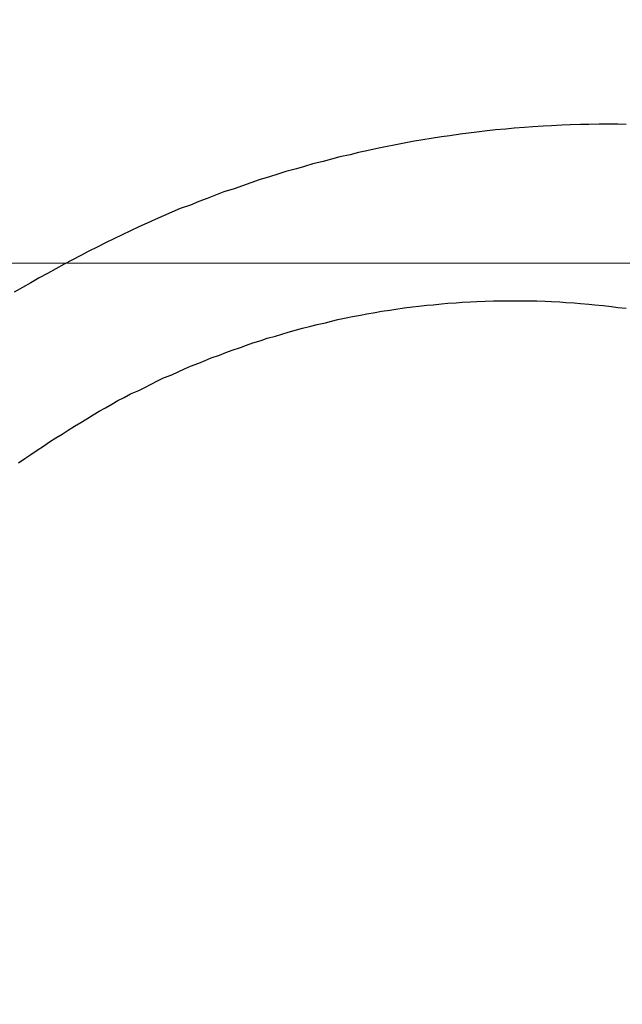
# Model space of a CAD drawing. Header units: millimetres. Extents: x -604189 to 881711, y -381903 to -7297.
# Tile 701 of 1056: x -572293.34 to -572290.43, y -161837.6 to -161832.85. Entities that reach past the tile are written whole.
import ezdxf

# ---------------------------------------------------------------- set-up
doc = ezdxf.new("R2010")
doc.units = ezdxf.units.MM
doc.header["$LTSCALE"] = 100
doc.linetypes.add('0.5_0.5', pattern=[1, 0.5, -0.5])
doc.linetypes.add('ACAD_ISO04W100', pattern=[30.5, 24, -3, 0.5, -3])
doc.layers.get('Defpoints').update_dxf_attribs({"color": 30})
doc.layers.add('OPIS', color=7, linetype='Continuous')
doc.layers.add('strop osie', color=80, linetype='ACAD_ISO04W100', lineweight=5)
doc.styles.get("Standard").update_dxf_attribs({"font": 'romans.shx', "width": 0.5})
doc.dimstyles.new('1 50', dxfattribs={"dimtxt": 150, "dimasz": 80, "dimexe": 1, "dimexo": 1, "dimgap": 20, "dimtad": 1, "dimdec": 0, "dimlfac": 0.1, "dimtxsty": 'Standard', "dimblk": 'ARCHTICK', "dimcen": 200, "dimclrd": 2, "dimadec": 1, "dimazin": 0, "dimtfac": 1, "dimtdec": 0, "dimtmove": 0, "dimatfit": 3, "dimldrblk": 'ARCHTICK', "dimfxl": 120, "dimfxlon": 1, "dimtfill": 1, "dimarcsym": 0})

# ---------------------------------------------------------------- blocks, each defined once
blk = doc.blocks.new('_ArchTick')
at = {"layer": 'strop osie', "color": 0, "const_width": 0.15}
blk.add_lwpolyline([(-0.5, -0.5), (0.5, 0.5)], dxfattribs=at)
blk = doc.blocks.new('*D3294')
at = {"layer": 'Defpoints', "color": 0, "linetype": 'ByBlock', "lineweight": 5, "transparency": 16777216}
for p in [(-595783.1256794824, -159420.3032030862), (-593748.9237513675, -159420.3032030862), (-552118.9352663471, -179940.3025170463)]:
    blk.add_point(p, dxfattribs=at)
at = {"layer": 'OPIS', "color": 0, "linetype": 'Continuous', "lineweight": -2, "transparency": 16777216}
for p, q in [((-595723.1256794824, -159420.3032030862), (-595784.1256794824, -159420.3032030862)), ((-595723.1256794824, -179940.3025170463), (-595784.1256794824, -179940.3025170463))]:
    blk.add_line(p, q, dxfattribs=at)
at = {"layer": 'OPIS', "color": 2, "lineweight": -2, "transparency": 16777216}
blk.add_line((-595783.1256794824, -179940.3025170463), (-595783.1256794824, -159420.3032030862), dxfattribs=at)
at = {"layer": 'OPIS', "color": 2, "linetype": 'ByBlock', "lineweight": -2, "transparency": 16777216, "xscale": 80, "yscale": 80, "zscale": 80}
for p, rotation in [((-595783.1256794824, -159420.3032030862), 90), ((-595783.1256794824, -179940.3025170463), 270)]:
    blk.add_blockref('_ArchTick', p, dxfattribs=dict(at, rotation=rotation))
at = {"layer": 'OPIS', "color": 0, "linetype": 'ByBlock', "lineweight": 13, "transparency": 16777216, "insert": (-595878.1256794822, -169680.302860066), "char_height": 150, "attachment_point": 5, "rotation": 90, "bg_fill": 3, "box_fill_scale": 1.1, "bg_fill_color": 256, "bg_fill_true_color": 13158600, "bg_fill_transparency": 0}
blk.add_mtext('2052', dxfattribs=at)

msp = doc.modelspace()

# ---------------------------------------------------------------- hatches: boundary and pattern name
at = {"layer": 'OPIS', "linetype": 'ByBlock', "lineweight": 9}
h = msp.add_hatch(dxfattribs=at)
h.set_pattern_fill('ANSI37', color=0, scale=120, angle=45)
h.set_pattern_definition([(90, (-306927.9580313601, 32475.80668504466), (-381.0000000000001, 0), []), (180, (-306927.9580313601, 32475.80668504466), (-5.684341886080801e-14, -381), [])])
h.paths.add_polyline_path([(-564958.9143065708, -172987.7848894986), (-564958.9143065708, -172265.2914674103), (-565588.9143065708, -172265.2914415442), (-565588.9143065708, -172265.2914936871), (-565628.9143065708, -172265.2914953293), (-565628.9143065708, -172420.3001867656), (-565928.9143065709, -172420.3001867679), (-565928.9143065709, -172265.2932788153), (-565968.9143065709, -172265.2932771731), (-566598.9143114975, -172265.2932511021), (-566598.9143114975, -172987.7914579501, -0.4142135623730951), (-566255.9776980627, -173330.7280713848, -0.4140519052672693), (-566598.7250230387, -173673.6646325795), (-564960.2012732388, -173673.6557015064, -0.4131148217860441), (-565301.8509200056, -173330.7215029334, -0.4142135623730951)])
h.paths.add_polyline_path([(-563317.8525005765, -172270.2851437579), (-563958.9143016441, -172270.2851174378), (-563958.9143016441, -172270.2851695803), (-563998.9143016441, -172270.2851712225), (-563998.9143016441, -172420.300186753), (-564288.9143065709, -172420.3001867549), (-564288.9143065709, -172265.2914953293), (-564328.9143065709, -172265.2914936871), (-564958.9143065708, -172265.2914676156), (-564958.9143065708, -172987.7848894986, -0.4142135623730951), (-564615.977693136, -173330.7215029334, -0.4140519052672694), (-564958.725018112, -173673.658064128), (-563319.8685791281, -173673.6587586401, -0.412492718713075), (-563660.7891140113, -173330.7280713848, -0.4142135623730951), (-563317.8525005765, -172987.7914579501)])
h.paths.add_polyline_path([(-562443.9214175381, -172420.3001867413), (-562658.9143016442, -172420.3001867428), (-562658.9143016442, -172270.2851712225), (-562698.9143016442, -172270.2851695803), (-563317.8525005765, -172270.2851439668), (-563317.8525005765, -172987.7914579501, -0.4142135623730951), (-562974.9158871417, -173330.7280713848, -0.4140519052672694), (-563317.6632121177, -173673.6646325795), (-562443.920764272, -173685.5043484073)])
h.paths.add_polyline_path([(-562030.3966856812, -172946.8352660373, -0.3302140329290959), (-561835.8206123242, -172684.3399953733, -0.1552679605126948), (-561986.9735190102, -172216.9478224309, -0.443865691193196), (-562283.9735190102, -172485.5944304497), (-562283.9735190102, -172198.9478224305), (-562289.8235190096, -172198.9478224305), (-562289.8235190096, -172161.1478224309), (-562318.9235190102, -172161.1478224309), (-562318.9235190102, -172420.3001867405), (-562443.9214175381, -172420.3001867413), (-562443.9207614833, -173690.9055166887), (-562060.9282369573, -173690.694118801), (-562060.9282369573, -173828.8030188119), (-561442.163021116, -173828.8030188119), (-561440.5975051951, -173828.041360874), (-561440.5975051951, -173828.8030188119), (-560917.6141724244, -173828.8030188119), (-560910.3063683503, -172420.3001867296), (-561118.9235190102, -172420.3001867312), (-561118.9235190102, -172161.1478224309), (-561141.4235190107, -172161.1478224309), (-561141.4235190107, -172207.9478224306), (-561147.2735190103, -172207.9478224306), (-561147.2735190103, -173026.4976973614, -0.1062812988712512), (-561482.372780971, -172966.0638646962, -0.9655282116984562)])
h.paths.add_polyline_path([(-569358.9142444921, -172147.2978563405), (-569368.9142444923, -172147.2978563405), (-569368.9142444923, -172152.2978563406), (-569358.9142444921, -172420.3001867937)], flags=16)
h.paths.add_polyline_path([(-569434.4142444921, -172167.5659421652), (-569436.6843403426, -172167.0367815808, -0.3486230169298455), (-569444.4142444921, -172157.2978563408, -0.4142135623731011), (-569434.4142444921, -172147.2978563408), (-569432.9142444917, -172147.2978563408), (-569432.9142444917, -172137.2978563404), (-569412.9142444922, -172137.2978563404), (-569412.9142444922, -172095.2978563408), (-569358.9142444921, -172095.2978563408), (-569358.9142444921, -172147.2978563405), (-569368.9142444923, -172152.2978563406)], flags=16)
h.paths.add_polyline_path([(-569444.4142444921, -172157.2978563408, -1), (-569424.4142444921, -172157.2978563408, -0.4142135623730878), (-569434.4142444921, -172167.2978563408), (-569434.4142444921, -172167.5659421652), (-569432.1440984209, -172167.0367698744, -0.482995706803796)], flags=16)
h.paths.add_polyline_path([(-570317.7644754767, -172888.1591797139, -1), (-569769.0658939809, -172888.1591797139, -1)], flags=16)
h.paths.add_polyline_path([(-566598.9143114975, -172265.2932508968), (-567228.9143065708, -172265.2932250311), (-567228.9143065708, -172265.2932771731), (-567268.9143065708, -172265.2932788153), (-567268.9143065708, -172420.3001867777), (-567568.9143065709, -172420.30018678), (-567568.9143065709, -172265.2914953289), (-567608.9143065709, -172265.2914936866), (-568238.9143114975, -172265.2914676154), (-568238.9143114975, -172987.7884564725, -0.4142135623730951), (-567895.9776980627, -173330.7250699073, -1), (-568581.8509249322, -173330.7250699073, -0.4142135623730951), (-568238.9143114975, -172987.7884564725), (-568238.9143114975, -172265.2914674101), (-568868.9143065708, -172265.2914415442), (-568868.9143065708, -172265.2914936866), (-568908.9143065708, -172265.2914953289), (-568908.9143065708, -172420.3001867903), (-569233.9140766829, -172420.3001867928), (-569233.913350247, -173827.2149141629), (-569188.9292283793, -173827.1900845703), (-569188.9292968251, -173694.6285150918), (-566598.7250230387, -173673.6646325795, -0.4143752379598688), (-566941.8509249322, -173330.7280713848, -0.4142135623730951), (-566598.9143114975, -172987.7914579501)])
h.paths.add_polyline_path([(-572120.7860790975, -158265.6152838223), (-571320.7905294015, -158262.9468634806), (-571633.0050704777, -158577.2511857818, -0.2970680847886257), (-571469.4556870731, -158828.2310930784, -0.4196947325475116), (-571748.9288537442, -159102.532531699), (-571748.9288537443, -159611.0589532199), (-571275.7133319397, -159611.0589532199), (-571214.4288537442, -159611.0589532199), (-571192.4288537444, -159611.0589532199), (-571148.4288537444, -159611.0589532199), (-571148.4288537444, -159601.0589532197), (-571085.4288537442, -159601.0589532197), (-570335.9416322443, -159605.1090561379), (-570335.9416322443, -159420.3032027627), (-569233.9207890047, -159420.3032027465), (-569233.9214720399, -158097.4441001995), (-574223.9214795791, -158097.4441001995), (-574223.9207965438, -159420.3032028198), (-573158.9288537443, -159420.3032028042), (-573158.9288537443, -159611.0589532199), (-573086.9288537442, -159611.0589532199), (-572477.4288537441, -159612.0718331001), (-572477.4288537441, -159611.0589532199), (-572455.4288537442, -159611.0589532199), (-572411.4288537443, -159611.0589532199), (-572411.4288537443, -159601.0589532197), (-572348.4288537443, -159601.0589532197), (-571748.9288537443, -159603.4504114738), (-571748.9288537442, -159102.532531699, -0.4087535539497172), (-572018.1542685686, -158828.2310930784, -0.3342149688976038), (-571819.7866913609, -158564.6133536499)])
h.paths.add_polyline_path([(-571515.0355093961, -159592.3663121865), (-571515.3385869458, -159252.6665838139), (-571963.1146706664, -159253.0660862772), (-571962.8115931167, -159592.7658146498)], flags=24)
h.paths.add_polyline_path([(-571705.061418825, -158166.8813920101), (-571705.061418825, -157654.1194872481), (-571945.061418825, -157654.1194872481), (-571945.061418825, -158166.8813920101)], flags=9)
h.paths.add_polyline_path([(-563090.3580491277, -172828.2201505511), (-563090.6670786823, -172481.8492106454), (-563538.4431624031, -172482.2487131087), (-563538.1341328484, -172828.6196530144)], flags=9)
h.paths.add_polyline_path([(-561529.7772123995, -172649.9896795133), (-561530.0862419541, -172303.6187396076), (-561977.8623256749, -172304.0182420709), (-561977.5532961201, -172650.3891819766)], flags=25)
h.paths.add_polyline_path([(-561455.9618352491, -173757.5307502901), (-561455.9618352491, -174270.2926550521), (-561215.9618352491, -174270.2926550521), (-561215.9618352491, -173757.5307502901)], flags=9)
h.paths.add_polyline_path([(-569817.1509541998, -172584.6423816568), (-569817.4540317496, -172244.9426532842), (-570265.2301154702, -172245.3421557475), (-570264.9270379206, -172585.0418841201)], flags=24)
h.paths.add_polyline_path([(-570193.4151847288, -172731.4925130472), (-570193.4151847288, -173044.8258463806), (-569893.4151847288, -173044.8258463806), (-569893.4151847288, -172731.4925130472)], flags=8)
h.paths.add_polyline_path([(-570746.5628032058, -173757.5307502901), (-570746.5628032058, -174270.2926550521), (-570506.5628032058, -174270.2926550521), (-570506.5628032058, -173757.5307502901)], flags=9)
h.paths.add_polyline_path([(-570778.7826448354, -172791.6893182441), (-570246.6397876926, -172791.6893182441), (-570246.6397876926, -172566.6893182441), (-570778.7826448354, -172566.6893182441)], flags=24)
h.paths.add_polyline_path([(-572214.9647182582, -173241.7514042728), (-569885.6790039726, -173241.7514042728), (-569885.6790039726, -172973.8942614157), (-572214.9647182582, -172973.8942614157)], flags=24)
edge = h.paths.add_edge_path()
edge.add_line((-569358.9141799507, -172220.2973132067), (-569358.9142444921, -171970.3001866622))
edge.add_line((-569358.9142444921, -171970.3001866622), (-572181.9014659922, -171970.3001866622))
edge.add_line((-572181.9014659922, -171970.3001866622), (-572181.9014659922, -172095.2978563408))
edge.add_line((-572181.9014659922, -172095.2978563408), (-572109.9014659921, -172095.2978563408))
edge.add_line((-572109.901465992, -172095.2978563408), (-572048.6169877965, -172095.2978563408))
edge.add_line((-572048.6169877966, -172095.2978563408), (-571561.6859441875, -172095.2978563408))
edge.add_line((-571561.6859441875, -172095.2978563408), (-571500.401465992, -172095.2978563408))
edge.add_line((-571500.401465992, -172095.2978563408), (-571478.4014659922, -172095.2978563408))
edge.add_line((-571478.4014659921, -172095.2978563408), (-571456.4014659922, -172095.2978563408))
edge.add_line((-571456.4014659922, -172095.2978563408), (-571395.116987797, -172095.2978563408))
edge.add_line((-571395.1169877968, -172095.2978563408), (-570908.1987226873, -172095.2978563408))
edge.add_line((-570908.1987226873, -172095.2978563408), (-570846.9142444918, -172095.2978563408))
edge.add_line((-570846.9142444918, -172095.2978563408), (-570774.9142444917, -172095.2978563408))
edge.add_line((-570774.9142444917, -172095.2978563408), (-570728.914244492, -172095.2978563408))
edge.add_line((-570728.914244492, -172095.2978563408), (-570728.914244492, -172085.2978563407))
edge.add_line((-570728.914244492, -172085.2978563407), (-570665.9142444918, -172085.2978563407))
edge.add_line((-570665.9142444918, -172085.2978563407), (-569465.9142444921, -172095.2978563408))
edge.add_line((-569465.9142444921, -172095.2978563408), (-570268.58095748, -172095.2978563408))
edge.add_line((-570268.58095748, -172095.2978563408), (-570268.58095748, -172119.7978563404))
edge.add_line((-570268.58095748, -172119.7978563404), (-570197.58095748, -172119.7978563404))
edge.add_line((-570197.5809574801, -172119.7978563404), (-569593.1987226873, -172119.7978563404))
edge.add_line((-569593.1987226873, -172119.7978563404), (-569516.9142444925, -172119.7978563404))
edge.add_line((-569516.9142444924, -172119.7978563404), (-569516.9142444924, -172139.7978563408))
edge.add_line((-569516.9142444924, -172139.7978563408), (-569593.1987226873, -172139.7978563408))
edge.add_line((-569593.1987226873, -172139.7978563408), (-570228.9142444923, -172139.7978563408))
edge.add_line((-570228.9142444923, -172139.7978563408), (-570268.5809574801, -172139.7978563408))
edge.add_line((-570268.58095748, -172139.7978563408), (-570268.58095748, -172147.2978563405))
edge.add_line((-570268.58095748, -172147.2978563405), (-570288.58095748, -172147.2978563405))
edge.add_line((-570288.58095748, -172147.2978563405), (-570367.5809574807, -172147.2978563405))
edge.add_arc((-570667.4142444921, -172157.2978563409), 300.0000000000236, -95.73917047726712, 1.9102131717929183, ccw=False)
edge.add_line((-570697.4142444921, -172455.7940874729), (-570697.4142444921, -172167.5659421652))
edge.add_line((-570697.4142444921, -172167.5659421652), (-570772.914244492, -172149.9668508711))
edge.add_line((-570772.9142444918, -172149.9668508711), (-570772.9142444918, -172147.2978563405))
edge.add_line((-570772.9142444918, -172147.2978563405), (-570846.9142444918, -172147.2978563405))
edge.add_line((-570846.9142444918, -172147.2978563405), (-570908.1987226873, -172147.2978563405))
edge.add_line((-570908.1987226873, -172147.2978563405), (-571395.116987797, -172147.2978563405))
edge.add_line((-571395.1169877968, -172147.2978563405), (-571456.4014659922, -172147.2978563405))
edge.add_line((-571456.4014659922, -172147.2978563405), (-571478.4014659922, -172147.2978563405))
edge.add_line((-571478.4014659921, -172147.2978563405), (-571500.401465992, -172147.2978563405))
edge.add_line((-571500.401465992, -172147.2978563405), (-571561.6859441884, -172147.2978563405))
edge.add_line((-571561.6859441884, -172147.2978563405), (-572048.6169877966, -172147.2978563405))
edge.add_line((-572048.6169877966, -172147.2978563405), (-572109.901465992, -172147.2978563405))
edge.add_line((-572109.901465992, -172147.2978563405), (-572181.9014659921, -172147.2978563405))
edge.add_line((-572181.9014659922, -172147.2978563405), (-572181.9014659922, -172420.3001868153))
edge.add_line((-572181.9014659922, -172420.3001868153), (-572288.9299548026, -172420.3001868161))
edge.add_line((-572288.9299548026, -172420.3001868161), (-572288.929227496, -173828.9011713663))
edge.add_line((-572288.929227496, -173828.9011713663), (-569233.9133502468, -173827.2149141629))
edge.add_line((-569233.913350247, -173827.2149141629), (-569233.914179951, -172220.2971755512))
edge.add_line((-569233.914179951, -172220.2971755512), (-569358.9141799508, -172220.2973132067))
at = {"layer": 'OPIS', "linetype": 'ByBlock', "lineweight": 15}
h = msp.add_hatch(dxfattribs=at)
h.set_pattern_fill('ANSI37', color=0, scale=80, angle=45)
h.set_pattern_definition([(90, (-306927.9580313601, 32475.80668504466), (-254, 0), []), (180, (-306927.9580313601, 32475.80668504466), (-2.842170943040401e-14, -254), [])])
h.paths.add_polyline_path([(-559745.6161100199, -168470.3032024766), (-559845.6161100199, -168470.3032024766), (-559845.6161100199, -168410.3032024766), (-559745.6161100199, -168410.3032024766), (-559745.6161100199, -168350.3032024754), (-560845.6161100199, -168350.3032024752), (-560845.6161100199, -168410.3032024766), (-560745.6161100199, -168410.3032024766), (-560745.6161100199, -168470.3032012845, 0.2679491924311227), (-560295.6161100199, -169249.7260646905), (-560295.6161100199, -169481.1843664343, -0.4142135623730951), (-559952.679496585, -169824.120979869, -1), (-560638.5527234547, -169824.120979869, -0.4142135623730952), (-560295.6161100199, -169481.1843664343), (-560295.6161100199, -169249.7260646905, -0.2679491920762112), (-560745.6161100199, -168470.3032024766), (-560845.6161100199, -168470.3032024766), (-560845.6161100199, -168350.3032024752), (-561118.9235190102, -168350.3032024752), (-561118.9235190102, -172095.2911930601), (-559553.9215853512, -172095.2895769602), (-559553.9235190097, -168350.3032024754), (-559745.6161100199, -168350.3032024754)])
h.paths.add_polyline_path([(-560989.2376061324, -171970.288247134), (-560989.2376061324, -171369.430226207), (-560514.2381094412, -171369.430226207, -0.414231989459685), (-560506.2376061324, -171377.4302261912), (-560506.2376061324, -171961.4357456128, -0.4033744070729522), (-560513.9404865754, -171969.430226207), (-560989.2376061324, -171969.430226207), (-560998.9235190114, -171970.2882576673)], flags=16)
h.paths.add_polyline_path([(-560569.2376061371, -171447.4302262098), (-560569.2376061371, -171891.4302261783, -0.4142091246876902), (-560619.236848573, -171941.4302261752), (-560824.2356551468, -171941.4317791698, -0.4142249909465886), (-560874.2376061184, -171891.4317792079), (-560874.2376061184, -171447.4317791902, -0.414209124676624), (-560824.2383636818, -171397.4317791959), (-560619.2379849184, -171397.4302262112, -0.4142157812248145)], flags=0)
h.paths.add_polyline_path([(-560754.7375530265, -171692.2716603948), (-560768.2641296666, -171689.5342037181), (-560778.5199272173, -171674.0913920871), (-560777.5795804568, -171669.4329859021), (-560791.3375897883, -171669.4329859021), (-560788.5131344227, -171683.4206110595), (-560780.6180557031, -171695.3108449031), (-560768.7278218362, -171703.2059236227), (-560754.7375530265, -171706.0309128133)], flags=0)
h.paths.add_polyline_path([(-560926.5376061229, -171669.4318821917), (-560944.0375424, -171669.4318821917), (-560944.0375656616, -171669.4319383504), (-560938.9119343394, -171681.8063070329), (-560926.5376061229, -171686.9319216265)], flags=0)
h.paths.add_polyline_path([(-559553.9256077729, -164304.9199334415), (-559553.9257237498, -164080.3032024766), (-560998.9235190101, -164080.3032024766), (-560998.9235190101, -164130.3032024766), (-561051.7577915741, -164130.3032024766), (-561051.7577915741, -164230.3032024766), (-561112.4092213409, -164230.3032024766), (-561118.2586250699, -165128.2363375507), (-561111.7577915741, -165130.3032024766), (-561051.7577915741, -165130.3032024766), (-561051.7577915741, -165230.3032024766), (-560998.9235190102, -165230.3032024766), (-560998.9235190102, -165930.3032024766), (-560968.9235190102, -165930.3032024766), (-559691.7577915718, -165930.3032024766), (-559691.7577915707, -166884.9243748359, -0.259770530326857), (-560368.4682804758, -166480.3032024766), (-560576.7807520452, -166480.3032024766, -0.694758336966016), (-561118.9235190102, -166682.1405338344), (-561118.9235190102, -167150.3032024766), (-559553.9241386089, -167150.3032024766), (-559553.9248654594, -165742.585297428, -0.5017221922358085), (-560517.8868577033, -165023.7527259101, -0.5017218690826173)])
h.paths.add_polyline_path([(-561051.7577915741, -166930.3032024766), (-561051.7577915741, -167030.3032024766), (-561111.7577915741, -167030.3032024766), (-561111.7577915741, -166930.3032024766)], flags=16)
h.paths.add_polyline_path([(-559553.9256077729, -164304.9199334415, 0.5017218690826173), (-560517.8868577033, -165023.7527259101, 0.5017221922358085), (-559553.9248654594, -165742.585297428)], flags=17)
h.paths.add_polyline_path([(-559017.8868577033, -165023.7527259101, 0.33180453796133), (-559553.9256077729, -164304.9199334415), (-559553.9248654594, -165742.585297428, 0.3318042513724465)], flags=17)
h.paths.add_polyline_path([(-558393.9200833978, -165930.3032024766), (-559553.9247685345, -165930.3032024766), (-559553.9242005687, -167030.3032024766), (-558393.9200942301, -167030.3032024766)])
edge = h.paths.add_edge_path(flags=16)
edge.add_ellipse((-558869.2566984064, -166529.0580654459), major_axis=(2.33638112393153e-10, 174.9447289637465), ratio=0.8356079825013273, start_angle=6.87805368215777e-11, end_angle=180.0000000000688, ccw=False)
edge.add_line((-558869.0232696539, -166354.0888963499), (-558868.836504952, -166354.1133364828))
edge.add_line((-558868.836504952, -166354.1133364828), (-558551.7582386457, -166354.1133364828))
edge.add_ellipse((-558534.0421207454, -166361.1263127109), major_axis=(1.578276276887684e-10, 22.06819898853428), ratio=0.9052568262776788, start_angle=4.525873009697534e-10, end_angle=83.73181263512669, ccw=False)
edge.add_line((-558534.0421207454, -166339.0581137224), (-558415.4419104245, -166339.0581137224))
edge.add_line((-558415.4419104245, -166339.0581137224), (-558415.4419104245, -166719.0580171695))
edge.add_line((-558415.4419104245, -166719.0580171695), (-558534.0421207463, -166719.0580171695))
edge.add_ellipse((-558534.0421207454, -166696.9898181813), major_axis=(-9.316365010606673e-11, 22.06819898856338), ratio=0.9052568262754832, start_angle=108.52911588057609, end_angle=179.9999999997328, ccw=False)
edge.add_line((-558552.9839264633, -166704.0027944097), (-558869.2566984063, -166704.0027944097))
edge = h.paths.add_edge_path(flags=16)
edge.add_ellipse((-558655.1487148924, -165473.0705364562), major_axis=(119.5767030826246, 1.723256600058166e-10), ratio=0.975461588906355, start_angle=134.5349298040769, end_angle=225.4650701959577, ccw=False)
edge.add_ellipse((-558571.3619097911, -165553.0941291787), major_axis=(-236.827797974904, 1.618752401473e-10), ratio=0.9754615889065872, start_angle=293.07705923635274, end_angle=315.06458527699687, ccw=False)
edge.add_ellipse((-558581.1213964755, -165519.0636714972), major_axis=(-200.9624097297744, 7.266916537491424e-10), ratio=0.9754615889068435, start_angle=268.86913223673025, end_angle=294.4160171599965, ccw=False)
edge.add_line((-558577.1551853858, -165323.0707420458), (-558434.7252434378, -165323.0707420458))
edge.add_line((-558434.7252434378, -165323.0707420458), (-558434.7252434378, -165623.0703308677))
edge.add_line((-558434.7252434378, -165623.0703308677), (-558577.1551853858, -165623.0703308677))
edge.add_ellipse((-558581.1213964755, -165427.0774014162), major_axis=(200.9624097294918, 2.879599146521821e-09), ratio=0.9754615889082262, start_angle=245.5839828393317, end_angle=271.13086776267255, ccw=False)
edge.add_ellipse((-558571.3619097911, -165393.046943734), major_axis=(-236.8277979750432, 3.584351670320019e-09), ratio=0.9754615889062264, start_angle=404.9354147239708, end_angle=426.922940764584, ccw=False)
h.paths.add_polyline_path([(-559691.7577915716, -166075.3032024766), (-560476.9877034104, -166075.3032024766, 0.1316524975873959), (-560368.4682804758, -166480.3032024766), (-559691.7577915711, -166480.3032024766)], flags=17)
h.paths.add_polyline_path([(-560476.9877034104, -166075.3032024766), (-559691.7577915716, -166075.3032024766), (-559691.7577915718, -165930.3032024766), (-560991.7577915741, -165930.3032024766), (-561051.7577915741, -165930.3032024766), (-561051.7577915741, -166030.3032024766), (-561118.9235190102, -166030.3032024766), (-561118.9235190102, -166278.4658711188, -0.6947583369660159), (-560576.7807520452, -166480.3032024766), (-560368.4682804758, -166480.3032024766, -0.1316524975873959)], flags=17)
h.paths.add_polyline_path([(-571773.9196684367, -161590.5432565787), (-574108.1879162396, -161590.5432565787), (-574098.9170815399, -166615.285913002), (-571773.9196684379, -166615.2837088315)])
h.paths.add_polyline_path([(-559933.2162586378, -164919.2007402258), (-558639.202616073, -164919.2007402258), (-558639.202616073, -164793.3398943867), (-559933.2162586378, -164793.3398943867)], flags=25)
h.paths.add_polyline_path([(-560038.719658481, -166687.5881427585), (-559732.989781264, -166687.5881427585), (-559732.989781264, -166284.589507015), (-560038.719658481, -166284.589507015)], flags=25)
h.paths.add_polyline_path([(-559928.8712601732, -165007.0997852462), (-559413.7498413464, -165007.0997852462), (-559413.7498413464, -164907.7600853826), (-559928.8712601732, -164907.7600853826)], flags=9)
h.paths.add_polyline_path([(-559933.2162586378, -164919.2007402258), (-558639.202616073, -164919.2007402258), (-558639.202616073, -164793.3398943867), (-559933.2162586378, -164793.3398943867)], flags=25)
h.paths.add_polyline_path([(-560330.8591690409, -165014.5780607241), (-559994.1824978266, -165014.5780607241), (-559994.1824978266, -164899.1947046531), (-560330.8591690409, -164899.1947046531)], flags=24)
h.paths.add_polyline_path([(-560290.2042675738, -164902.8369156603), (-560108.3543357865, -164902.8369156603), (-560108.3543357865, -164804.8069020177), (-560290.2042675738, -164804.8069020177)], flags=24)
h.paths.add_polyline_path([(-560498.8655587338, -166997.3416182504), (-559983.7441399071, -166997.3416182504), (-559983.7441399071, -166898.0019183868), (-560498.8655587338, -166898.0019183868)], flags=24)
h.paths.add_polyline_path([(-560498.7903662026, -166887.3416182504), (-559655.723517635, -166887.3416182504), (-559655.723517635, -166788.0019183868), (-560498.7903662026, -166788.0019183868)], flags=24)
h.paths.add_polyline_path([(-560900.8534676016, -167004.8198937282), (-560564.1767963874, -167004.8198937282), (-560564.1767963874, -166889.4365376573), (-560900.8534676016, -166889.4365376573)], flags=24)
h.paths.add_polyline_path([(-560860.1985661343, -166893.0787486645), (-560678.3486343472, -166893.0787486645), (-560678.3486343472, -166795.0487350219), (-560860.1985661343, -166795.0487350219)], flags=24)
h.paths.add_polyline_path([(-560525.1680517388, -170610.564048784), (-560010.046632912, -170610.564048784), (-560010.046632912, -170511.2243489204), (-560525.1680517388, -170511.2243489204)], flags=24)
h.paths.add_polyline_path([(-560529.5130502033, -170522.6650037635), (-559444.3070474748, -170522.6650037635), (-559444.3070474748, -170396.8041579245), (-560529.5130502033, -170396.8041579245)], flags=9)
h.paths.add_polyline_path([(-560927.1559606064, -170618.0423242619), (-560590.4792893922, -170618.0423242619), (-560590.4792893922, -170502.6589681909), (-560927.1559606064, -170502.6589681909)], flags=24)
h.paths.add_polyline_path([(-560886.5010591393, -170506.3011791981), (-560704.6511273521, -170506.3011791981), (-560704.6511273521, -170408.2711655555), (-560886.5010591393, -170408.2711655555)], flags=24)
h.paths.add_polyline_path([(-560065.2995097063, -168940.3582355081), (-560065.2995097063, -168600.6583719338), (-560513.0757716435, -168600.6583719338), (-560513.0757716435, -168940.3582355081)], flags=24)
h.paths.add_polyline_path([(-559111.5255700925, -164087.3862790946), (-558760.9895609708, -164087.3862790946), (-558760.8153572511, -164093.1915990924), (-558760.6442690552, -164098.9970114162), (-558760.4762936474, -164104.8025143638), (-558760.311428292, -164110.6081062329), (-558760.1496702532, -164116.4137853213), (-558759.9910167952, -164122.2195499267), (-558759.8354651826, -164128.0253983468), (-558759.6830126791, -164133.8313288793), (-558759.5336565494, -164139.637339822), (-558759.3873940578, -164145.4434294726), (-558759.2442224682, -164151.2495961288), (-558759.1041390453, -164157.0558380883), (-558758.9671410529, -164162.8621536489), (-558758.8332257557, -164168.6685411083), (-558758.7023903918, -164174.4749987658), (-558758.5746316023, -164180.2815249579), (-558758.449945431, -164186.0881180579), (-558758.3283278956, -164191.894776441), (-558758.2097750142, -164197.7014984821), (-558758.0942828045, -164203.5082825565), (-558757.9818472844, -164209.3151270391), (-558757.8724644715, -164215.122030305), (-558757.7661303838, -164220.9289907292), (-558757.6628410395, -164226.7360066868), (-558757.5625924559, -164232.543076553), (-558757.465380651, -164238.3501987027), (-558757.3712016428, -164244.1573715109), (-558757.280051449, -164249.9645933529), (-558757.1919260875, -164255.7718626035), (-558757.1068269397, -164261.5791776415), (-558757.0247768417, -164267.3865368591), (-558756.9458039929, -164273.1939386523), (-558756.8699365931, -164279.0013814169), (-558756.7972028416, -164284.8088635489), (-558756.7276309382, -164290.6163834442), (-558756.6612490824, -164296.4239394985), (-558756.5980854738, -164302.2315301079), (-558756.538168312, -164308.0391536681), (-558756.4815257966, -164313.8468085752), (-558756.428186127, -164319.6544932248), (-558756.378177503, -164325.4622060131), (-558756.3315281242, -164331.2699453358), (-558756.2882661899, -164337.0777095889), (-558756.2484123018, -164342.8854971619), (-558756.2118123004, -164348.6933063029), (-558756.1781372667, -164354.5011351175), (-558756.1470506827, -164360.3089817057), (-558756.118216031, -164366.1168441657), (-558756.0912967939, -164371.9247205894), (-558756.0659564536, -164377.7326090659), (-558756.0418698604, -164383.5405076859), (-558756.020087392, -164389.3484147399), (-558756.0043309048, -164395.1563287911), (-558755.9986291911, -164400.9642483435), (-558756.0068838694, -164406.7721692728), (-558756.0312700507, -164412.5800526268), (-558756.07271858, -164418.3878345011), (-558756.1321328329, -164424.1954502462), (-558756.2103313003, -164430.0028346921), (-558756.3077929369, -164435.8099197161), (-558756.4249118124, -164441.6166365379), (-558756.56208221, -164447.4229163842), (-558756.7197080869, -164453.2286922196), (-558756.8982068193, -164459.0338994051), (-558757.0979967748, -164464.8384734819), (-558757.3196509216, -164470.6423335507), (-558757.5650878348, -164476.4452559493), (-558757.8369189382, -164482.2469435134), (-558758.1377613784, -164488.0470984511), (-558758.4702322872, -164493.8454227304), (-558758.8369487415, -164499.641617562), (-558759.2405278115, -164505.4353840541), (-558759.683801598, -164511.2263908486), (-558760.1745479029, -164517.0135602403), (-558760.7254901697, -164522.7950675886), (-558761.3495662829, -164528.5690505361), (-558762.0602521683, -164534.3333201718), (-558762.8741678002, -164540.0837993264), (-558763.8090699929, -164545.8157213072), (-558764.8827421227, -164551.5242709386), (-558766.1164650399, -164557.2013250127), (-558767.5383135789, -164562.8323429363), (-558769.1771368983, -164568.4020215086), (-558771.0624745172, -164573.8941150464), (-558773.2333382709, -164579.2799865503), (-558775.7350893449, -164584.5205328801), (-558778.6098310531, -164589.5655100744), (-558781.8966017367, -164594.3535509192), (-558785.6282302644, -164598.7982282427), (-558789.8078563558, -164602.826711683), (-558794.3738144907, -164606.4129228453), (-558799.2553325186, -164609.5564230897), (-558804.3822033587, -164612.2836036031), (-558809.6944669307, -164614.6285336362), (-558815.1427562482, -164616.6300192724), (-558820.6944104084, -164618.3259167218), (-558826.3252392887, -164619.7534527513), (-558832.0111829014, -164620.9495542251), (-558837.7321512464, -164621.9497702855), (-558843.4789768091, -164622.7860880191), (-558849.2443624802, -164623.4898845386), (-558855.0211430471, -164624.0920243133), (-558860.8051870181, -164624.6115810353), (-558866.5953955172, -164625.055805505), (-558872.3907899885, -164625.4310894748), (-558878.1903844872, -164625.743579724), (-558883.9931910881, -164625.9992237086), (-558889.7982211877, -164626.2038978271), (-558895.6044885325, -164626.363477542), (-558901.4112930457, -164626.4837368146), (-558907.218490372, -164626.5702524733), (-558913.0259999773, -164626.628578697), (-558918.8337414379, -164626.6642697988), (-558924.6416353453, -164626.6828819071), (-558930.4496029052, -164626.6899724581), (-558936.2575655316, -164626.6910989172), (-558941.5210806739, -164626.6903250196), (-558946.784686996, -164626.6851948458), (-558952.0482765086, -164626.6715040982), (-558957.3117412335, -164626.6450484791), (-558962.5749732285, -164626.6016236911), (-558967.8378644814, -164626.5370254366), (-558973.1003070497, -164626.4470494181), (-558978.3621929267, -164626.327491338), (-558983.623344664, -164626.1741630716), (-558988.8833068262, -164625.9829411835), (-558994.1415544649, -164625.7497184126), (-558999.3975626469, -164625.4703874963), (-559004.6507223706, -164625.1407190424), (-559009.9000883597, -164624.7559951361), (-559015.1446280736, -164624.3113759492), (-559020.383296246, -164623.8020225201), (-559025.6144415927, -164623.2197483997), (-559030.8339990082, -164622.5429768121), (-559036.0368543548, -164621.7474568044), (-559041.2162301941, -164620.8116522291), (-559046.3637540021, -164619.7132486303), (-559051.4663260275, -164618.4241014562), (-559056.5084361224, -164616.9151618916), (-559061.4696597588, -164615.1595941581), (-559066.3259003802, -164613.1305521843), (-559071.043287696, -164610.7989356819), (-559075.5827491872, -164608.1365521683), (-559079.8941771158, -164605.1210946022), (-559083.9247258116, -164601.7376980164), (-559087.6216330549, -164597.9953803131), (-559090.9448461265, -164593.9181235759), (-559093.905066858, -164589.5658837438), (-559096.5268067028, -164585.0029903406), (-559098.839061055, -164580.2752933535), (-559100.8727000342, -164575.4216897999), (-559102.6616087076, -164570.4717443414), (-559104.2380765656, -164565.4503698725), (-559105.6249958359, -164560.373204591), (-559106.8432046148, -164555.25295758), (-559107.9147217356, -164550.0998961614), (-559108.860326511, -164544.922711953), (-559109.6946594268, -164539.7262354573), (-559110.4308262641, -164534.5143318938), (-559111.0819328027, -164529.2908664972), (-559111.6604678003, -164524.0592782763), (-559112.1764519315, -164518.821301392), (-559112.6392888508, -164513.5782437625), (-559113.0583822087, -164508.3314133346), (-559113.4419822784, -164503.0819487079), (-559113.7937258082, -164497.8303110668), (-559114.1160961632, -164492.5767922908), (-559114.4115767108, -164487.3216842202), (-559114.6824769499, -164482.0652556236), (-559114.9304109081, -164476.8076828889), (-559115.1568187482, -164471.5491193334), (-559115.363140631, -164466.2897182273), (-559115.550665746, -164461.0296194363), (-559115.7200793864, -164455.7689092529), (-559115.8719158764, -164450.5076605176), (-559116.0067095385, -164445.2459460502), (-559116.1249455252, -164439.9838354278), (-559116.2269123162, -164434.7213849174), (-559116.3128492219, -164429.4586475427), (-559116.3829955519, -164424.1956762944), (-559116.4376654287, -164418.9325229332), (-559116.4774722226, -164413.6692342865), (-559116.5031041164, -164408.4058559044), (-559116.5152492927, -164403.1424333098), (-559116.5149806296, -164397.8790047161), (-559116.5049097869, -164392.6155788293), (-559116.4880331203, -164387.3521571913), (-559116.4673469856, -164382.0887412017), (-559116.4453065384, -164376.8253323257), (-559116.4222021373, -164371.5619319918), (-559116.3977829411, -164366.2985416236), (-559116.3717981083, -164361.0351626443), (-559116.3439967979, -164355.7717964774), (-559116.3141281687, -164350.5084445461), (-559116.2819413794, -164345.2451082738), (-559116.2471855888, -164339.9817890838), (-559116.2096554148, -164334.7184883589), (-559116.1693273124, -164329.4552073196), (-559116.1262231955, -164324.1919471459), (-559116.0803649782, -164318.9287090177), (-559116.0317745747, -164313.665494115), (-559115.9804738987, -164308.4023036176), (-559115.9264848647, -164303.1391387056), (-559115.8698293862, -164297.8760005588), (-559115.8105293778, -164292.6128903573), (-559115.7486067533, -164287.3498092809), (-559115.6840834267, -164282.0867585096), (-559115.6169813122, -164276.8237392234), (-559115.5473223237, -164271.5607526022), (-559115.4751283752, -164266.2977998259), (-559115.400421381, -164261.0348820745), (-559115.3232232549, -164255.7720005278), (-559115.2435514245, -164250.5091563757), (-559115.1614053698, -164245.2463508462), (-559115.0767800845, -164239.9835851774), (-559114.9896705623, -164234.7208606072), (-559114.900071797, -164229.4581783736), (-559114.8079787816, -164224.1955397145), (-559114.7133865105, -164218.9329458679), (-559114.6162899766, -164213.6703980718), (-559114.5166841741, -164208.4078975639), (-559114.414564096, -164203.1454455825), (-559114.3099247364, -164197.8830433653), (-559114.2027610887, -164192.6206921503), (-559114.0930681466, -164187.3583931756), (-559113.9808409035, -164182.096147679), (-559113.8660743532, -164176.8339568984), (-559113.7487634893, -164171.571822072), (-559113.6289042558, -164166.3097444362), (-559113.5064963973, -164161.047725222), (-559113.3815406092, -164155.7857656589), (-559113.2540375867, -164150.5238669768), (-559113.1239880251, -164145.2620304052), (-559112.9913926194, -164140.0002571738), (-559112.8562520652, -164134.738548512), (-559112.7185670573, -164129.4769056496), (-559112.578338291, -164124.2153298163), (-559112.4355664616, -164118.9538222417), (-559112.2902522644, -164113.6923841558), (-559112.1423963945, -164108.4310167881), (-559111.9919995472, -164103.1697213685), (-559111.8390624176, -164097.9084991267), (-559111.6835857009, -164092.6473512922)])
edge = h.paths.add_edge_path()
edge.add_line((-558393.9200651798, -164080.3032024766), (-559553.9257237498, -164080.3032024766))
edge.add_line((-559553.9257237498, -164080.3032024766), (-559553.9256077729, -164304.9199334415))
edge.add_arc((-559767.8868577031, -165023.75272591), 749.9999999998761, -6.707523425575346e-12, 73.42431411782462, ccw=False)
edge.add_arc((-559767.8868577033, -165023.75272591), 750.0000000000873, -73.42425495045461, 0, ccw=False)
edge.add_line((-559553.9248654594, -165742.585297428), (-559553.9248201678, -165830.3032024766))
edge.add_line((-559553.9248201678, -165830.3032024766), (-558393.9200824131, -165830.3032024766))
edge.add_line((-558393.920082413, -165830.3032024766), (-558393.9200651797, -164080.3032024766))

# ---------------------------------------------------------------- next in the draw order: dimensions: what is measured, and where the dimension line sits
at = {"layer": 'OPIS', "color": 0, "linetype": 'ByBlock', "lineweight": 13}
dim = msp.add_linear_dim(base=(-595783.1256794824, -159420.3032030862), p1=(-552118.9352663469, -179940.3025170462), p2=(-593748.9237513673, -159420.3032030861), angle=90, dimstyle='1 50', override={"dimtmove": 1, "dimfxl": 60, "dimarcsym": 1}, dxfattribs=at)
dim.commit()
dim.dimension.update_dxf_attribs({"geometry": '*D3294', "text_midpoint": (-595878.1256794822, -169680.302860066)})

# ---------------------------------------------------------------- next in the draw order: hatches: boundary and pattern name
at = {"layer": 'OPIS', "linetype": '0.5_0.5', "lineweight": 13}
h = msp.add_hatch(dxfattribs=at)
h.set_pattern_fill('ANSI37', color=0, scale=130)
h.set_pattern_definition([(45, (-597218.5442087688, 256668.7906165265), (-291.8583239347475, 291.8583239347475), []), (135, (-597218.5442087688, 256668.7906165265), (-291.8583239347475, -291.8583239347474), [])])
edge = h.paths.add_edge_path(flags=16)
edge.add_line((-570958.9159122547, -168985.2814193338), (-571058.9159122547, -168985.2814193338))
edge.add_line((-571058.9159122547, -168985.2814193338), (-572598.9158578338, -168985.2814193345))
edge.add_line((-572598.9158578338, -168985.2814193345), (-572598.9150910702, -170470.3001866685))
edge.add_line((-572598.9150910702, -170470.3001866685), (-570825.7625961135, -170470.3001866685))
edge.add_arc((-570508.9159122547, -170339.0991967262), 342.9366134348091, 180.0000000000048, 202.493639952, ccw=False)
edge.add_arc((-570508.9159122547, -170339.0991967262), 342.9366134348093, 90, 180, ccw=False)
edge.add_line((-570508.9159122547, -169996.1625832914), (-570508.9159122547, -169764.7042815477))
edge.add_arc((-570058.9159122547, -168985.2814181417), 900.0000000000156, 180.000000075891, 240.0000000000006, ccw=False)
edge = h.paths.add_edge_path(flags=17)
edge.add_line((-569358.9152823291, -170085.2814193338), (-569358.915850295, -168985.2814193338))
edge.add_line((-569358.9158502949, -168985.2814193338), (-569358.9169449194, -168985.2814193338))
edge.add_line((-569358.9169449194, -168985.2814193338), (-569958.9159122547, -168985.2814193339))
edge.add_line((-569958.9159122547, -168985.2814193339), (-570058.9159122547, -168985.2814193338))
edge.add_line((-570058.9159122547, -168985.2814193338), (-570058.9159122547, -168925.2814193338))
edge.add_line((-570058.9159122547, -168925.2814193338), (-569958.9159122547, -168925.2814193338))
edge.add_line((-569958.9159122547, -168925.2814193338), (-569958.9159122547, -168865.2814193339))
edge.add_line((-569958.9159122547, -168865.2814193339), (-569358.9159122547, -168865.2814193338))
edge.add_line((-569358.9159122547, -168865.2814193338), (-569358.9169449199, -166865.2814193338))
edge.add_line((-569358.9169449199, -166865.2814193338), (-574098.9169524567, -166865.285913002))
edge.add_line((-574098.9169524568, -166865.285913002), (-574098.9143165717, -171970.3001866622))
edge.add_line((-574098.9143165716, -171970.3001866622), (-572608.9133702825, -171970.3001866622))
edge.add_line((-572608.9133702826, -171970.3001866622), (-571504.9133702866, -170590.3001866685))
edge.add_line((-571504.9133702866, -170590.3001866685), (-572718.9150291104, -170590.3001866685))
edge.add_line((-572718.9150291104, -170590.3001866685), (-572718.9159197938, -168865.2814193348))
edge.add_line((-572718.9159197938, -168865.2814193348), (-571058.9159122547, -168865.2814193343))
edge.add_line((-571058.9159122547, -168865.2814193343), (-571058.9159122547, -168925.2814193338))
edge.add_line((-571058.9159122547, -168925.2814193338), (-570958.9159122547, -168925.2814193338))
edge.add_line((-570958.9159122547, -168925.2814193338), (-570958.9159122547, -168985.2814181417))
edge.add_arc((-570058.9159122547, -168985.2814181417), 900, 180, 240.0000000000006)
edge.add_line((-570508.9159122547, -169764.7042815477), (-570508.9159122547, -169996.1625832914))
edge.add_arc((-570508.9159122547, -170339.0991967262), 342.9366134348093, 0, 90, ccw=False)
edge.add_arc((-570508.9159122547, -170339.0991967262), 342.9366134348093, 208.9798894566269, 359.9999999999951, ccw=False)
edge.add_line((-570808.9133702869, -170505.2528786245), (-570808.9133702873, -171171.0861708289))
edge.add_arc((-570808.9133702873, -171220.3001866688), 49.21401583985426, 0, 90, ccw=False)
edge.add_arc((-570808.9133702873, -171220.3001866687), 49.21401583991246, 270, 359.99999999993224, ccw=False)
edge.add_line((-570808.9133702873, -171269.5142025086), (-570808.9133702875, -171970.3001866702))
edge.add_line((-570808.9133702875, -171970.3001866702), (-569358.9143090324, -171970.3001866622))
edge.add_line((-569358.9143090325, -171970.3001866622), (-569358.9152823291, -170085.2814193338))
h.paths.add_polyline_path([(-561118.9235190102, -159870.3032026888), (-590334.6552787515, -159870.3032031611), (-590334.6552787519, -161470.3032030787), (-562318.9235190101, -161470.3032031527), (-562318.9235190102, -172095.292432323), (-561118.9235190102, -172095.2911931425), (-561118.9235190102, -168350.3032025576), (-552073.9191405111, -168350.3032025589), (-552073.9197601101, -167150.303202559), (-561118.9235190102, -167150.303202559)])
h.paths.add_polyline_path([(-572856.9267801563, -169813.6801673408), (-569451.069637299, -169813.6801673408), (-569451.069637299, -169408.6801673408), (-572856.9267801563, -169408.6801673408)], flags=16)

# ---------------------------------------------------------------- next in the draw order: linework, layer by layer
at = {"color": 0}
for points in [[(-572290.4160404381, -161833.3591583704, 0), (-572290.4560404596, -161833.3581583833, 0), (-572290.5060405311, -161833.3581583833, 0), (-572290.5460404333, -161833.3581583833, 0), (-572290.5960405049, -161833.3591583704, 0), (-572290.6360405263, -161833.3601583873, 0), (-572290.6860404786, -161833.3621583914, 0), (-572290.7260405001, -161833.3631583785, 0), (-572290.7760404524, -161833.3661583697, 0), (-572290.8160404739, -161833.3681583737, 0), (-572290.8660404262, -161833.3711583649, 0), (-572290.9060404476, -161833.3741583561, 0), (-572290.9560405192, -161833.3781583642, 0), (-572290.996040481, -161833.3821583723, 0), (-572291.046040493, -161833.3861583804, 0), (-572291.0860405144, -161833.3911583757, 0), (-572291.1360404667, -161833.3961584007, 0), (-572291.1760404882, -161833.4011583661, 0), (-572291.2160405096, -161833.4071583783, 0), (-572291.266040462, -161833.4141583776, 0), (-572291.3060404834, -161833.4201583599, 0), (-572291.3560404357, -161833.427158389, 0), (-572291.3960404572, -161833.4341583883, 0), (-572291.4460405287, -161833.4421584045, 0), (-572291.486040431, -161833.4501583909, 0), (-572291.5260404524, -161833.4581583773, 0), (-572291.5760405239, -161833.4671583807, 0), (-572291.6160404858, -161833.476158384, 0), (-572291.6660404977, -161833.4861583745, 0), (-572291.7060405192, -161833.4951583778, 0), (-572291.746040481, -161833.5061583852, 0), (-572291.796040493, -161833.5161583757, 0), (-572291.8360405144, -161833.527158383, 0), (-572291.8760404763, -161833.5381583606, 0), (-572291.9260404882, -161833.550158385, 0), (-572291.9660405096, -161833.5621583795, 0), (-572292.0060404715, -161833.574158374, 0), (-572292.0560404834, -161833.5871583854, 0), (-572292.0960405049, -161833.6001583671, 0), (-572292.1360404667, -161833.6131583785, 0), (-572292.1860404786, -161833.6271583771, 0), (-572292.2260405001, -161833.6411584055, 0), (-572292.266040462, -161833.6551583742, 0), (-572292.3060404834, -161833.6701583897, 0), (-572292.3560404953, -161833.6851583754, 0), (-572292.3960404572, -161833.7001583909, 0), (-572292.4360404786, -161833.7161583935, 0), (-572292.4760405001, -161833.7321583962, 0), (-572292.5160405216, -161833.7491583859, 0), (-572292.5660404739, -161833.7651583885, 0), (-572292.6060404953, -161833.7821583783, 0), (-572292.6460405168, -161833.800158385, 0), (-572292.6860404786, -161833.8181583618, 0), (-572292.7260405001, -161833.8361583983, 0), (-572292.766040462, -161833.8541583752, 0), (-572292.8060404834, -161833.8731583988, 0), (-572292.8460404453, -161833.8921583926, 0), (-572292.8860404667, -161833.9111583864, 0), (-572292.9260404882, -161833.9311583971, 0), (-572292.9660405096, -161833.951158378, 0), (-572293.0060405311, -161833.9711583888, 0), (-572293.046040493, -161833.9921583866, 0), (-572293.0860404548, -161834.0131583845, 0), (-572293.1260404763, -161834.0341583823, 0), (-572293.1660404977, -161834.0561583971, 0), (-572293.2060404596, -161834.0781583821, 0), (-572293.246040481, -161834.1001583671, 0), (-572293.2860405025, -161834.123158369, 0), (-572293.3260405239, -161834.1461583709, 0), (-572293.3660404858, -161834.1691583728, 0)], [(-572293.3460405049, -161834.9921583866, 0), (-572293.3160404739, -161834.9711583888, 0), (-572293.2860405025, -161834.951158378, 0), (-572293.2560404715, -161834.9311583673, 0), (-572293.2260405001, -161834.9111583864, 0), (-572293.1960405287, -161834.8911584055, 0), (-572293.1660404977, -161834.8721583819, 0), (-572293.1360405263, -161834.8531583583, 0), (-572293.1060404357, -161834.8341583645, 0), (-572293.0760404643, -161834.8151583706, 0), (-572293.046040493, -161834.797158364, 0), (-572293.016040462, -161834.7791583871, 0), (-572292.9860404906, -161834.7611584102, 0), (-572292.9560404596, -161834.7431583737, 0), (-572292.9260404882, -161834.726158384, 0), (-572292.8960405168, -161834.7091583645, 0), (-572292.8660404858, -161834.6921584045, 0), (-572292.8360405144, -161834.6761584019, 0), (-572292.8060404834, -161834.6591583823, 0), (-572292.766040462, -161834.6431583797, 0), (-572292.7360404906, -161834.6281583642, 0), (-572292.7060405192, -161834.6121583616, 0), (-572292.6760404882, -161834.5971583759, 0), (-572292.6460405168, -161834.5821583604, 0), (-572292.6060404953, -161834.5671583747, 0), (-572292.5760405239, -161834.5531583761, 0), (-572292.546040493, -161834.5391584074, 0), (-572292.5160405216, -161834.525158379, 0), (-572292.4760405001, -161834.5111583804, 0), (-572292.4460404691, -161834.498158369, 0), (-572292.4160404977, -161834.4851583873, 0), (-572292.3760404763, -161834.4721583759, 0), (-572292.3460405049, -161834.4601583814, 0), (-572292.3160404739, -161834.4481583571, 0), (-572292.2760404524, -161834.4361583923, 0), (-572292.246040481, -161834.4241583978, 0), (-572292.2160405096, -161834.4131583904, 0), (-572292.1760404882, -161834.402158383, 0), (-572292.1460404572, -161834.3911583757, 0), (-572292.1060404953, -161834.3811583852, 0), (-572292.0760404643, -161834.3711583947, 0), (-572292.046040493, -161834.3611583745, 0), (-572292.0060404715, -161834.351158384, 0), (-572291.9760404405, -161834.3421583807, 0), (-572291.9360405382, -161834.3331583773, 0), (-572291.9060404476, -161834.3251583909, 0), (-572291.8660404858, -161834.3161583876, 0), (-572291.8360405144, -161834.3081583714, 0), (-572291.8060404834, -161834.300158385, 0), (-572291.7660405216, -161834.2931583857, 0), (-572291.7360404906, -161834.2861583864, 0), (-572291.6960404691, -161834.2791583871, 0), (-572291.6660404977, -161834.2731583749, 0), (-572291.6260404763, -161834.2671583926, 0), (-572291.5960405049, -161834.2611583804, 0), (-572291.5560404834, -161834.2551583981, 0), (-572291.5260404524, -161834.250158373, 0), (-572291.486040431, -161834.2451584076, 0), (-572291.4460405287, -161834.2401583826, 0), (-572291.4160404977, -161834.2361583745, 0), (-572291.3760404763, -161834.2321583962, 0), (-572291.3460405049, -161834.229158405, 0), (-572291.3060404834, -161834.2251583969, 0), (-572291.276040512, -161834.2221584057, 0), (-572291.2360404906, -161834.2201583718, 0), (-572291.2060404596, -161834.2171583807, 0), (-572291.1660404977, -161834.2151583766, 0), (-572291.1360404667, -161834.2131583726, 0), (-572291.0960404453, -161834.2121583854, 0), (-572291.0560404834, -161834.2111583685, 0), (-572291.026040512, -161834.2101583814, 0), (-572290.9860404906, -161834.2101583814, 0), (-572290.9560405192, -161834.2101583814, 0), (-572290.9160404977, -161834.2101583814, 0), (-572290.8860404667, -161834.2101583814, 0), (-572290.8460405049, -161834.2111583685, 0), (-572290.8060404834, -161834.2121583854, 0), (-572290.7760404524, -161834.2141583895, 0), (-572290.736040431, -161834.2161583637, 0), (-572290.7060404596, -161834.2181583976, 0), (-572290.6660404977, -161834.2201583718, 0), (-572290.6360405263, -161834.223158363, 0), (-572290.5960405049, -161834.2261583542, 0), (-572290.5660404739, -161834.2301583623, 0), (-572290.526040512, -161834.2331583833, 0), (-572290.4860404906, -161834.2371583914, 0), (-572290.4560404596, -161834.2421583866, 0), (-572290.4160404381, -161834.2461583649, 0)]]:
    msp.add_polyline3d(points, dxfattribs=at)

doc.saveas('drawing.dxf')
